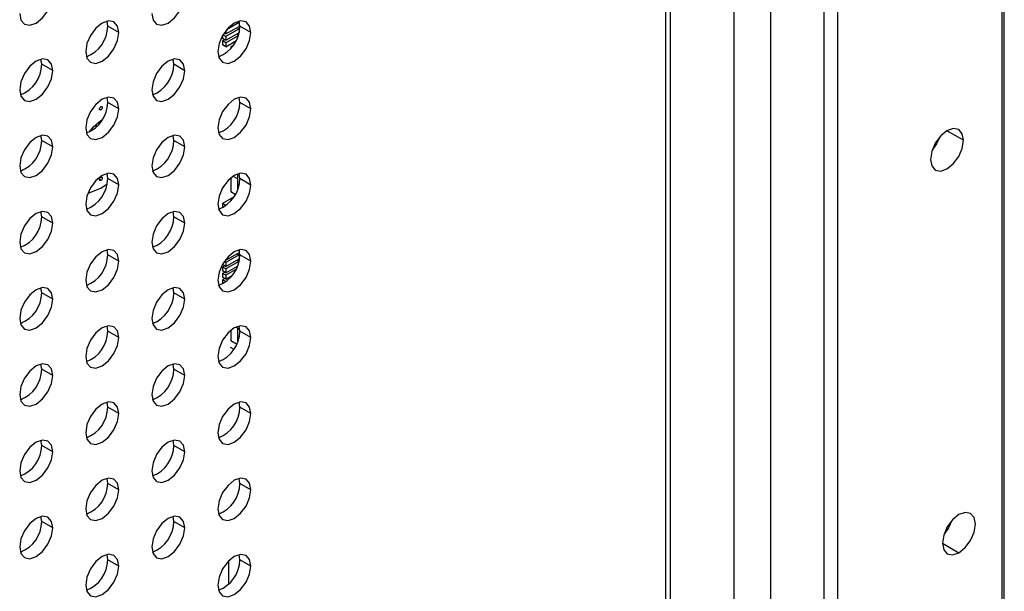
# Model space of a CAD drawing. Header units: millimetres. Extents: x 0 to 1118, y 0 to 864.
# Tile 283 of 304: x 1030.19 to 1040.73, y 666.25 to 672.38. Entities that reach past the tile are written whole.
import ezdxf

# ---------------------------------------------------------------- set-up
doc = ezdxf.new("R2010")
doc.units = ezdxf.units.MM

msp = doc.modelspace()

# ---------------------------------------------------------------- linework, layer by layer
at = {"color": 8, "linetype": 'Continuous', "lineweight": 25}
for p, q in [((1038.9472, 769.3085), (1038.9472, 665.0053)), ((1038.8027, 664.6614), (1038.8027, 769.1295)), ((1038.2281, 706.0077), (1038.2281, 661.0193)), ((1037.8426, 660.5863), (1037.8426, 705.5305)), ((1040.7088, 666.0003), (1040.7088, 673.0299)), ((1031.0606, 671.4132), (1031.0456, 671.4218)), ((1040.2964, 671.087), (1040.1196, 671.1891)), ((1031.0606, 670.6572), (1031.0456, 670.6658)), ((1040.0707, 666.7706), (1040.2475, 666.6685))]:
    msp.add_line(p, q, dxfattribs=at)
at = {"color": 7, "linetype": 'Continuous', "lineweight": 25}
for p, q in [((1037.1087, 652.8547), (1037.1087, 700.6634)), ((1037.1575, 652.9228), (1037.1575, 700.7315)), ((1040.7333, 666.0032), (1040.7333, 673.0158)), ((1031.1337, 672.3096), (1031.1261, 672.3645)), ((1031.2515, 672.2416), (1031.1337, 672.3096)), ((1032.3982, 672.2265), (1032.5396, 672.3081)), ((1032.5396, 672.3489), (1032.4061, 672.2718)), ((1032.516, 672.2945), (1032.5396, 672.2809)), ((1032.5221, 672.359), (1032.5396, 672.3489)), ((1032.5396, 672.3489), (1032.5396, 672.3081)), ((1032.5479, 672.3095), (1032.5403, 672.3643)), ((1032.6657, 672.2414), (1032.5479, 672.3095)), ((1032.3628, 672.2096), (1032.3628, 672.1788)), ((1032.3982, 672.1992), (1032.3672, 672.2171)), ((1032.3864, 672.2333), (1032.372, 672.225)), ((1032.3982, 672.2265), (1032.3799, 672.237)), ((1032.5396, 672.2809), (1032.3982, 672.1992)), ((1032.3982, 672.2621), (1032.3982, 672.2265)), ((1032.3982, 672.1584), (1032.5388, 672.2396)), ((1032.529, 672.2067), (1032.3982, 672.1312)), ((1032.3982, 672.1992), (1032.3982, 672.1584)), ((1032.516, 672.2264), (1032.5324, 672.217)), ((1032.5396, 672.2809), (1032.5396, 672.243)), ((1032.3982, 672.1584), (1032.3628, 672.1788)), ((1032.3864, 672.1652), (1032.3628, 672.1516)), ((1032.3982, 672.1312), (1032.3628, 672.1516)), ((1032.3628, 672.1516), (1032.3628, 672.1108)), ((1032.3982, 672.0904), (1032.3628, 672.1108)), ((1032.3982, 672.0904), (1032.5055, 672.1523)), ((1032.3982, 672.1312), (1032.3982, 672.0904)), ((1032.4731, 672.0996), (1032.4512, 672.087)), ((1032.4512, 672.087), (1032.4598, 672.082)), ((1032.4512, 672.087), (1032.4512, 672.0717)), ((1032.5043, 672.1516), (1032.5043, 672.15)), ((1030.4266, 671.9014), (1030.4189, 671.9563)), ((1030.5444, 671.8334), (1030.4266, 671.9014)), ((1031.8408, 671.9013), (1031.8332, 671.9561)), ((1031.9586, 671.8332), (1031.8408, 671.9013)), ((1031.1337, 671.493), (1031.1261, 671.5479)), ((1031.2515, 671.425), (1031.1337, 671.493)), ((1032.5479, 671.4929), (1032.5403, 671.5478)), ((1032.6657, 671.4249), (1032.5479, 671.4929)), ((1031.0606, 671.2978), (1031.0734, 671.3048)), ((1030.4266, 671.0848), (1030.4189, 671.1397)), ((1031.8408, 671.0847), (1031.8332, 671.1396)), ((1030.5444, 671.0168), (1030.4266, 671.0848)), ((1031.9586, 671.0167), (1031.8408, 671.0847)), ((1031.1337, 670.6765), (1031.1261, 670.7314)), ((1032.5278, 670.5703), (1032.5278, 670.7279)), ((1032.5479, 670.6764), (1032.5403, 670.7313)), ((1031.0586, 670.5743), (1031.1278, 670.621)), ((1031.2515, 670.6085), (1031.1337, 670.6765)), ((1032.4512, 670.6839), (1032.4512, 670.5355)), ((1032.4769, 670.703), (1032.5278, 670.6737)), ((1032.6657, 670.6083), (1032.5479, 670.6764)), ((1030.9225, 670.5224), (1031.0586, 670.5743)), ((1032.4993, 670.5077), (1032.4512, 670.5355)), ((1032.481, 670.4779), (1032.3628, 670.4096)), ((1032.3982, 670.3892), (1032.3628, 670.4096)), ((1032.3628, 670.4096), (1032.3628, 670.3688)), ((1032.4033, 670.3922), (1032.3982, 670.3892)), ((1030.4266, 670.2683), (1030.4189, 670.3232)), ((1031.8408, 670.2682), (1031.8332, 670.3231)), ((1032.3657, 670.3672), (1032.3628, 670.3688)), ((1032.3982, 670.3892), (1032.3982, 670.3882)), ((1030.5444, 670.2003), (1030.4266, 670.2683)), ((1031.9586, 670.2001), (1031.8408, 670.2682)), ((1031.1337, 669.86), (1031.1261, 669.9148)), ((1032.3982, 669.804), (1032.5396, 669.8857)), ((1032.516, 669.8721), (1032.5396, 669.8585)), ((1032.5396, 669.9146), (1032.5396, 669.8857)), ((1032.5479, 669.8598), (1032.5403, 669.9147)), ((1031.2515, 669.7919), (1031.1337, 669.86)), ((1032.3628, 669.7599), (1032.3628, 669.7564)), ((1032.3982, 669.7768), (1032.3799, 669.7874)), ((1032.3982, 669.804), (1032.3936, 669.8066)), ((1032.5396, 669.8585), (1032.3982, 669.7768)), ((1032.3982, 669.736), (1032.5396, 669.8176)), ((1032.3982, 669.8125), (1032.3982, 669.804)), ((1032.5388, 669.79), (1032.3982, 669.7088)), ((1032.3982, 669.7768), (1032.3982, 669.736)), ((1032.516, 669.804), (1032.539, 669.7907)), ((1032.5396, 669.8585), (1032.5396, 669.8176)), ((1032.6657, 669.7918), (1032.5479, 669.8598)), ((1032.3982, 669.736), (1032.3628, 669.7564)), ((1032.3864, 669.7428), (1032.3628, 669.7292)), ((1032.3982, 669.7088), (1032.3628, 669.7292)), ((1032.3628, 669.7292), (1032.3628, 669.6884)), ((1032.3982, 669.6679), (1032.3628, 669.6884)), ((1032.3864, 669.6747), (1032.3628, 669.6611)), ((1032.3982, 669.6407), (1032.3628, 669.6611)), ((1032.3628, 669.6611), (1032.3628, 669.6203)), ((1032.3982, 669.6679), (1032.5225, 669.7397)), ((1032.3982, 669.7088), (1032.3982, 669.6679)), ((1032.5055, 669.7027), (1032.3982, 669.6407)), ((1032.516, 669.736), (1032.52, 669.7337)), ((1032.3982, 669.5999), (1032.3628, 669.6203)), ((1032.3864, 669.6067), (1032.3628, 669.5931)), ((1032.3982, 669.5727), (1032.3628, 669.5931)), ((1032.3628, 669.5931), (1032.3628, 669.5523)), ((1032.3657, 669.5506), (1032.3628, 669.5523)), ((1032.3982, 669.6407), (1032.3982, 669.5999)), ((1032.3982, 669.5999), (1032.4643, 669.6381)), ((1032.4033, 669.5757), (1032.3982, 669.5727)), ((1032.3982, 669.5727), (1032.3982, 669.5717)), ((1030.4266, 669.4518), (1030.4189, 669.5066)), ((1030.5444, 669.3837), (1030.4266, 669.4518)), ((1031.8408, 669.4516), (1031.8332, 669.5065)), ((1031.9586, 669.3836), (1031.8408, 669.4516)), ((1031.1337, 669.0434), (1031.1261, 669.0983)), ((1031.2515, 668.9754), (1031.1337, 669.0434)), ((1032.4512, 669.0508), (1032.4512, 668.9378)), ((1032.5082, 669.0872), (1032.5337, 669.0725)), ((1032.5278, 669.0691), (1032.5337, 669.0725)), ((1032.5278, 668.9371), (1032.5278, 669.0691)), ((1032.5278, 669.0691), (1032.5474, 669.0578)), ((1032.5479, 669.0433), (1032.5403, 669.0982)), ((1032.6657, 668.9753), (1032.5479, 669.0433)), ((1032.5133, 668.902), (1032.4512, 668.9378)), ((1032.4453, 668.8718), (1032.4841, 668.8494)), ((1032.4453, 668.8037), (1032.4482, 668.8021)), ((1030.4266, 668.6352), (1030.4189, 668.6901)), ((1030.5444, 668.5672), (1030.4266, 668.6352)), ((1031.8408, 668.6351), (1031.8332, 668.69)), ((1031.9586, 668.5671), (1031.8408, 668.6351)), ((1031.1337, 668.2269), (1031.1261, 668.2818)), ((1031.2515, 668.1589), (1031.1337, 668.2269)), ((1032.5479, 668.2268), (1032.5403, 668.2816)), ((1032.6657, 668.1587), (1032.5479, 668.2268)), ((1030.4266, 667.8187), (1030.4189, 667.8736)), ((1031.8408, 667.8185), (1031.8332, 667.8734)), ((1030.5444, 667.7506), (1030.4266, 667.8187)), ((1031.9586, 667.7505), (1031.8408, 667.8185)), ((1031.1337, 667.4103), (1031.1261, 667.4652)), ((1032.5479, 667.4102), (1032.5403, 667.4651)), ((1031.2515, 667.3423), (1031.1337, 667.4103)), ((1032.6657, 667.3422), (1032.5479, 667.4102)), ((1030.4266, 667.0021), (1030.4189, 667.057)), ((1031.8408, 667.002), (1031.8332, 667.0569)), ((1030.5444, 666.9341), (1030.4266, 667.0021)), ((1031.9586, 666.934), (1031.8408, 667.002)), ((1031.1337, 666.5938), (1031.1261, 666.6487)), ((1032.5479, 666.5937), (1032.5403, 666.6486)), ((1031.2515, 666.5258), (1031.1337, 666.5938)), ((1032.4313, 666.3344), (1032.4313, 666.5832)), ((1032.6657, 666.5256), (1032.5479, 666.5937))]:
    msp.add_line(p, q, dxfattribs=at)
at = {"color": 7, "linetype": 'Continuous', "lineweight": 25, "flags": 128}
for points in [[(1030.1909, 672.4458), (1030.2043, 672.3754), (1030.2426, 672.3313), (1030.3, 672.3202), (1030.3676, 672.3437), (1030.4353, 672.3983), (1030.4926, 672.4757), (1030.531, 672.564), (1030.5444, 672.6499)], [(1031.6051, 672.4457), (1031.6185, 672.3753), (1031.6569, 672.3312), (1031.7142, 672.3201), (1031.7819, 672.3436), (1031.8495, 672.3982), (1031.9069, 672.4755), (1031.9452, 672.5639), (1031.9586, 672.6498)], [(1031.2515, 672.2416), (1031.2381, 672.3119), (1031.1997, 672.356), (1031.1424, 672.3672), (1031.0747, 672.3436), (1031.0071, 672.289), (1030.9497, 672.2117), (1030.9114, 672.1233), (1030.898, 672.0375)], [(1032.6657, 672.2414), (1032.6523, 672.3118), (1032.614, 672.3559), (1032.5566, 672.367), (1032.489, 672.3435), (1032.4213, 672.2889), (1032.364, 672.2116), (1032.3256, 672.1232), (1032.3122, 672.0373)], [(1030.898, 672.0375), (1030.9114, 671.9671), (1030.9497, 671.923), (1031.0071, 671.9119), (1031.0747, 671.9354), (1031.1424, 671.99), (1031.1997, 672.0673), (1031.2381, 672.1557), (1031.2515, 672.2416)], [(1032.3122, 672.0373), (1032.3256, 671.967), (1032.364, 671.9229), (1032.4213, 671.9117), (1032.489, 671.9352), (1032.5566, 671.9898), (1032.614, 672.0672), (1032.6523, 672.1555), (1032.6657, 672.2414)], [(1030.5444, 671.8334), (1030.531, 671.9037), (1030.4926, 671.9478), (1030.4353, 671.959), (1030.3676, 671.9354), (1030.3, 671.8808), (1030.2426, 671.8035), (1030.2043, 671.7151), (1030.1909, 671.6292)], [(1031.9586, 671.8332), (1031.9452, 671.9036), (1031.9069, 671.9477), (1031.8495, 671.9588), (1031.7819, 671.9353), (1031.7142, 671.8807), (1031.6569, 671.8034), (1031.6185, 671.715), (1031.6051, 671.6291)], [(1030.1909, 671.6292), (1030.2043, 671.5589), (1030.2426, 671.5148), (1030.3, 671.5037), (1030.3676, 671.5272), (1030.4353, 671.5818), (1030.4926, 671.6591), (1030.531, 671.7475), (1030.5444, 671.8334)], [(1031.6051, 671.6291), (1031.6185, 671.5588), (1031.6569, 671.5147), (1031.7142, 671.5035), (1031.7819, 671.527), (1031.8495, 671.5816), (1031.9069, 671.659), (1031.9452, 671.7473), (1031.9586, 671.8332)], [(1031.2515, 671.425), (1031.2381, 671.4954), (1031.1997, 671.5395), (1031.1424, 671.5506), (1031.0747, 671.5271), (1031.0071, 671.4725), (1030.9497, 671.3951), (1030.9114, 671.3068), (1030.898, 671.2209)], [(1032.6657, 671.4249), (1032.6523, 671.4952), (1032.614, 671.5393), (1032.5566, 671.5505), (1032.489, 671.527), (1032.4213, 671.4724), (1032.364, 671.395), (1032.3256, 671.3067), (1032.3122, 671.2208)], [(1031.0606, 671.4132), (1031.0549, 671.4112), (1031.05, 671.4121), (1031.0468, 671.4159), (1031.0456, 671.4218), (1031.0468, 671.4291), (1031.05, 671.4366), (1031.0549, 671.4431), (1031.0606, 671.4478)], [(1031.0606, 671.4478), (1031.0663, 671.4497), (1031.0712, 671.4488), (1031.0744, 671.4451), (1031.0756, 671.4391), (1031.0744, 671.4318), (1031.0712, 671.4244), (1031.0663, 671.4178), (1031.0606, 671.4132)], [(1030.898, 671.2209), (1030.9114, 671.1506), (1030.9497, 671.1065), (1031.0071, 671.0953), (1031.0747, 671.1188), (1031.1424, 671.1734), (1031.1997, 671.2508), (1031.2381, 671.3391), (1031.2515, 671.425)], [(1032.3122, 671.2208), (1032.3256, 671.1504), (1032.364, 671.1063), (1032.4213, 671.0952), (1032.489, 671.1187), (1032.5566, 671.1733), (1032.614, 671.2506), (1032.6523, 671.339), (1032.6657, 671.4249)], [(1030.9331, 671.175), (1030.9794, 671.2323), (1031.0606, 671.2978)], [(1031.0098, 671.2614), (1031.0099, 671.2552), (1031.0078, 671.2249)], [(1030.5444, 671.0168), (1030.531, 671.0872), (1030.4926, 671.1313), (1030.4353, 671.1424), (1030.3676, 671.1189), (1030.3, 671.0643), (1030.2426, 670.9869), (1030.2043, 670.8986), (1030.1909, 670.8127)], [(1031.9586, 671.0167), (1031.9452, 671.087), (1031.9069, 671.1311), (1031.8495, 671.1423), (1031.7819, 671.1188), (1031.7142, 671.0642), (1031.6569, 670.9868), (1031.6185, 670.8985), (1031.6051, 670.8126)], [(1040.2964, 671.087), (1040.2829, 671.1574), (1040.2446, 671.2015), (1040.1872, 671.2126), (1040.1196, 671.1891), (1040.0519, 671.1345), (1039.9946, 671.0572), (1039.9563, 670.9688), (1039.9428, 670.8829)], [(1039.9428, 670.8829), (1039.9563, 670.8126), (1039.9946, 670.7685), (1040.0519, 670.7573), (1040.1196, 670.7808), (1040.1872, 670.8354), (1040.2446, 670.9128), (1040.2829, 671.0011), (1040.2964, 671.087)], [(1040.0434, 671.1252), (1040.0089, 671.0489), (1039.96, 670.9808)], [(1030.1909, 670.8127), (1030.2043, 670.7424), (1030.2426, 670.6983), (1030.3, 670.6871), (1030.3676, 670.7106), (1030.4353, 670.7652), (1030.4926, 670.8426), (1030.531, 670.9309), (1030.5444, 671.0168)], [(1031.6051, 670.8126), (1031.6185, 670.7422), (1031.6569, 670.6981), (1031.7142, 670.687), (1031.7819, 670.7105), (1031.8495, 670.7651), (1031.9069, 670.8424), (1031.9452, 670.9308), (1031.9586, 671.0167)], [(1031.2515, 670.6085), (1031.2381, 670.6788), (1031.1997, 670.7229), (1031.1424, 670.7341), (1031.0747, 670.7106), (1031.0071, 670.656), (1030.9497, 670.5786), (1030.9114, 670.4903), (1030.898, 670.4044)], [(1032.6657, 670.6083), (1032.6523, 670.6787), (1032.614, 670.7228), (1032.5566, 670.7339), (1032.489, 670.7104), (1032.4213, 670.6558), (1032.364, 670.5785), (1032.3256, 670.4901), (1032.3122, 670.4042)], [(1030.898, 670.4044), (1030.9114, 670.334), (1030.9497, 670.2899), (1031.0071, 670.2788), (1031.0747, 670.3023), (1031.1424, 670.3569), (1031.1997, 670.4342), (1031.2381, 670.5226), (1031.2515, 670.6085)], [(1031.0606, 670.6572), (1031.0548, 670.6552), (1031.05, 670.6562), (1031.0467, 670.6599), (1031.0456, 670.6658), (1031.0467, 670.6731), (1031.05, 670.6806), (1031.0548, 670.6872), (1031.0606, 670.6918)], [(1031.0606, 670.6918), (1031.0663, 670.6938), (1031.0712, 670.6928), (1031.0744, 670.6891), (1031.0755, 670.6831), (1031.0744, 670.6759), (1031.0712, 670.6684), (1031.0663, 670.6618), (1031.0606, 670.6572)], [(1032.3122, 670.4042), (1032.3256, 670.3339), (1032.364, 670.2898), (1032.4213, 670.2786), (1032.489, 670.3022), (1032.5566, 670.3567), (1032.614, 670.4341), (1032.6523, 670.5225), (1032.6657, 670.6083)], [(1030.5444, 670.2003), (1030.531, 670.2706), (1030.4926, 670.3147), (1030.4353, 670.3259), (1030.3676, 670.3024), (1030.3, 670.2478), (1030.2426, 670.1704), (1030.2043, 670.0821), (1030.1909, 669.9962)], [(1031.9586, 670.2001), (1031.9452, 670.2705), (1031.9069, 670.3146), (1031.8495, 670.3257), (1031.7819, 670.3022), (1031.7142, 670.2476), (1031.6569, 670.1703), (1031.6185, 670.0819), (1031.6051, 669.996)], [(1030.1909, 669.9962), (1030.2043, 669.9258), (1030.2426, 669.8817), (1030.3, 669.8706), (1030.3676, 669.8941), (1030.4353, 669.9487), (1030.4926, 670.026), (1030.531, 670.1144), (1030.5444, 670.2003)], [(1031.6051, 669.996), (1031.6185, 669.9257), (1031.6569, 669.8816), (1031.7142, 669.8704), (1031.7819, 669.894), (1031.8495, 669.9485), (1031.9069, 670.0259), (1031.9452, 670.1143), (1031.9586, 670.2001)], [(1031.2515, 669.7919), (1031.2381, 669.8623), (1031.1997, 669.9064), (1031.1424, 669.9175), (1031.0747, 669.894), (1031.0071, 669.8394), (1030.9497, 669.7621), (1030.9114, 669.6737), (1030.898, 669.5878)], [(1032.6657, 669.7918), (1032.6523, 669.8622), (1032.614, 669.9063), (1032.5566, 669.9174), (1032.489, 669.8939), (1032.4213, 669.8393), (1032.364, 669.7619), (1032.3256, 669.6736), (1032.3122, 669.5877)], [(1030.898, 669.5878), (1030.9114, 669.5175), (1030.9497, 669.4734), (1031.0071, 669.4622), (1031.0747, 669.4857), (1031.1424, 669.5403), (1031.1997, 669.6177), (1031.2381, 669.706), (1031.2515, 669.7919)], [(1032.3122, 669.5877), (1032.3256, 669.5173), (1032.364, 669.4732), (1032.4213, 669.4621), (1032.489, 669.4856), (1032.5566, 669.5402), (1032.614, 669.6176), (1032.6523, 669.7059), (1032.6657, 669.7918)], [(1030.5444, 669.3837), (1030.531, 669.4541), (1030.4926, 669.4982), (1030.4353, 669.5093), (1030.3676, 669.4858), (1030.3, 669.4312), (1030.2426, 669.3539), (1030.2043, 669.2655), (1030.1909, 669.1796)], [(1031.9586, 669.3836), (1031.9452, 669.4539), (1031.9069, 669.4981), (1031.8495, 669.5092), (1031.7819, 669.4857), (1031.7142, 669.4311), (1031.6569, 669.3537), (1031.6185, 669.2654), (1031.6051, 669.1795)], [(1030.1909, 669.1796), (1030.2043, 669.1093), (1030.2426, 669.0652), (1030.3, 669.054), (1030.3676, 669.0775), (1030.4353, 669.1321), (1030.4926, 669.2095), (1030.531, 669.2978), (1030.5444, 669.3837)], [(1031.6051, 669.1795), (1031.6185, 669.1091), (1031.6569, 669.065), (1031.7142, 669.0539), (1031.7819, 669.0774), (1031.8495, 669.132), (1031.9069, 669.2094), (1031.9452, 669.2977), (1031.9586, 669.3836)], [(1031.2515, 668.9754), (1031.2381, 669.0457), (1031.1997, 669.0898), (1031.1424, 669.101), (1031.0747, 669.0775), (1031.0071, 669.0229), (1030.9497, 668.9455), (1030.9114, 668.8572), (1030.898, 668.7713)], [(1032.6657, 668.9753), (1032.6523, 669.0456), (1032.614, 669.0897), (1032.5566, 669.1009), (1032.489, 669.0773), (1032.4213, 669.0228), (1032.364, 668.9454), (1032.3256, 668.857), (1032.3122, 668.7712)], [(1030.898, 668.7713), (1030.9114, 668.7009), (1030.9497, 668.6568), (1031.0071, 668.6457), (1031.0747, 668.6692), (1031.1424, 668.7238), (1031.1997, 668.8012), (1031.2381, 668.8895), (1031.2515, 668.9754)], [(1032.3122, 668.7712), (1032.3256, 668.7008), (1032.364, 668.6567), (1032.4213, 668.6456), (1032.489, 668.6691), (1032.5566, 668.7237), (1032.614, 668.801), (1032.6523, 668.8894), (1032.6657, 668.9753)], [(1030.5444, 668.5672), (1030.531, 668.6375), (1030.4926, 668.6816), (1030.4353, 668.6928), (1030.3676, 668.6693), (1030.3, 668.6147), (1030.2426, 668.5373), (1030.2043, 668.449), (1030.1909, 668.3631)], [(1031.9586, 668.5671), (1031.9452, 668.6374), (1031.9069, 668.6815), (1031.8495, 668.6927), (1031.7819, 668.6691), (1031.7142, 668.6145), (1031.6569, 668.5372), (1031.6185, 668.4488), (1031.6051, 668.363)], [(1030.1909, 668.3631), (1030.2043, 668.2927), (1030.2426, 668.2486), (1030.3, 668.2375), (1030.3676, 668.261), (1030.4353, 668.3156), (1030.4926, 668.393), (1030.531, 668.4813), (1030.5444, 668.5672)], [(1031.6051, 668.363), (1031.6185, 668.2926), (1031.6569, 668.2485), (1031.7142, 668.2374), (1031.7819, 668.2609), (1031.8495, 668.3155), (1031.9069, 668.3928), (1031.9452, 668.4812), (1031.9586, 668.5671)], [(1031.2515, 668.1589), (1031.2381, 668.2292), (1031.1997, 668.2733), (1031.1424, 668.2845), (1031.0747, 668.2609), (1031.0071, 668.2063), (1030.9497, 668.129), (1030.9114, 668.0406), (1030.898, 667.9547)], [(1032.6657, 668.1587), (1032.6523, 668.2291), (1032.614, 668.2732), (1032.5566, 668.2843), (1032.489, 668.2608), (1032.4213, 668.2062), (1032.364, 668.1289), (1032.3256, 668.0405), (1032.3122, 667.9546)], [(1030.898, 667.9547), (1030.9114, 667.8844), (1030.9497, 667.8403), (1031.0071, 667.8292), (1031.0747, 667.8527), (1031.1424, 667.9073), (1031.1997, 667.9846), (1031.2381, 668.073), (1031.2515, 668.1589)], [(1032.3122, 667.9546), (1032.3256, 667.8843), (1032.364, 667.8402), (1032.4213, 667.829), (1032.489, 667.8525), (1032.5566, 667.9071), (1032.614, 667.9845), (1032.6523, 668.0728), (1032.6657, 668.1587)], [(1030.5444, 667.7506), (1030.531, 667.821), (1030.4926, 667.8651), (1030.4353, 667.8762), (1030.3676, 667.8527), (1030.3, 667.7981), (1030.2426, 667.7208), (1030.2043, 667.6324), (1030.1909, 667.5465)], [(1031.9586, 667.7505), (1031.9452, 667.8209), (1031.9069, 667.865), (1031.8495, 667.8761), (1031.7819, 667.8526), (1031.7142, 667.798), (1031.6569, 667.7206), (1031.6185, 667.6323), (1031.6051, 667.5464)], [(1030.1909, 667.5465), (1030.2043, 667.4762), (1030.2426, 667.4321), (1030.3, 667.4209), (1030.3676, 667.4445), (1030.4353, 667.4991), (1030.4926, 667.5764), (1030.531, 667.6648), (1030.5444, 667.7506)], [(1031.6051, 667.5464), (1031.6185, 667.4761), (1031.6569, 667.432), (1031.7142, 667.4208), (1031.7819, 667.4443), (1031.8495, 667.4989), (1031.9069, 667.5763), (1031.9452, 667.6646), (1031.9586, 667.7505)], [(1031.2515, 667.3423), (1031.2381, 667.4127), (1031.1997, 667.4568), (1031.1424, 667.4679), (1031.0747, 667.4444), (1031.0071, 667.3898), (1030.9497, 667.3124), (1030.9114, 667.2241), (1030.898, 667.1382)], [(1032.6657, 667.3422), (1032.6523, 667.4125), (1032.614, 667.4566), (1032.5566, 667.4678), (1032.489, 667.4443), (1032.4213, 667.3897), (1032.364, 667.3123), (1032.3256, 667.224), (1032.3122, 667.1381)], [(1030.898, 667.1382), (1030.9114, 667.0679), (1030.9497, 667.0238), (1031.0071, 667.0126), (1031.0747, 667.0361), (1031.1424, 667.0907), (1031.1997, 667.1681), (1031.2381, 667.2564), (1031.2515, 667.3423)], [(1032.3122, 667.1381), (1032.3256, 667.0677), (1032.364, 667.0236), (1032.4213, 667.0125), (1032.489, 667.036), (1032.5566, 667.0906), (1032.614, 667.1679), (1032.6523, 667.2563), (1032.6657, 667.3422)], [(1030.5444, 666.9341), (1030.531, 667.0045), (1030.4926, 667.0486), (1030.4353, 667.0597), (1030.3676, 667.0362), (1030.3, 666.9816), (1030.2426, 666.9042), (1030.2043, 666.8159), (1030.1909, 666.73)], [(1031.9586, 666.934), (1031.9452, 667.0043), (1031.9069, 667.0484), (1031.8495, 667.0596), (1031.7819, 667.0361), (1031.7142, 666.9815), (1031.6569, 666.9041), (1031.6185, 666.8158), (1031.6051, 666.7299)], [(1040.2475, 667.0768), (1040.1798, 667.0222), (1040.1225, 666.9449), (1040.0842, 666.8565), (1040.0707, 666.7706), (1040.0842, 666.7003), (1040.1225, 666.6562), (1040.1798, 666.645), (1040.2475, 666.6685)], [(1040.2475, 666.6685), (1040.3151, 666.7231), (1040.3725, 666.8005), (1040.4108, 666.8888), (1040.4243, 666.9747), (1040.4108, 667.0451), (1040.3725, 667.0892), (1040.3151, 667.1003), (1040.2475, 667.0768)], [(1030.1909, 666.73), (1030.2043, 666.6597), (1030.2426, 666.6155), (1030.3, 666.6044), (1030.3676, 666.6279), (1030.4353, 666.6825), (1030.4926, 666.7599), (1030.531, 666.8482), (1030.5444, 666.9341)], [(1031.6051, 666.7299), (1031.6185, 666.6595), (1031.6569, 666.6154), (1031.7142, 666.6043), (1031.7819, 666.6278), (1031.8495, 666.6824), (1031.9069, 666.7597), (1031.9452, 666.8481), (1031.9586, 666.934)], [(1040.1713, 667.0129), (1040.1368, 666.9366), (1040.0879, 666.8685)], [(1031.2515, 666.5258), (1031.2381, 666.5961), (1031.1997, 666.6402), (1031.1424, 666.6514), (1031.0747, 666.6279), (1031.0071, 666.5733), (1030.9497, 666.4959), (1030.9114, 666.4076), (1030.898, 666.3217)], [(1032.6657, 666.5256), (1032.6523, 666.596), (1032.614, 666.6401), (1032.5566, 666.6512), (1032.489, 666.6277), (1032.4213, 666.5731), (1032.364, 666.4958), (1032.3256, 666.4074), (1032.3122, 666.3215)], [(1030.898, 666.3217), (1030.9114, 666.2513), (1030.9497, 666.2072), (1031.0071, 666.1961), (1031.0747, 666.2196), (1031.1424, 666.2742), (1031.1997, 666.3515), (1031.2381, 666.4399), (1031.2515, 666.5258)], [(1032.3122, 666.3215), (1032.3256, 666.2512), (1032.364, 666.2071), (1032.4213, 666.1959), (1032.489, 666.2195), (1032.5566, 666.274), (1032.614, 666.3514), (1032.6523, 666.4398), (1032.6657, 666.5256)]]:
    msp.add_lwpolyline(points, dxfattribs=at)
at = {"color": 7, "linetype": 'Continuous', "lineweight": 25}
for centre in [(1030.7795, 672.3136), (1032.1937, 672.3134), (1030.0724, 671.9053), (1031.4866, 671.9052), (1030.7795, 671.497), (1032.1937, 671.4969), (1030.0724, 671.0888), (1031.4866, 671.0887), (1030.7795, 670.6805), (1032.1937, 670.6803), (1030.0724, 670.2723), (1031.4866, 670.2721), (1030.7795, 669.8639), (1032.1937, 669.8638), (1030.0724, 669.4557), (1031.4866, 669.4556), (1030.7795, 669.0474), (1032.1937, 669.0473), (1030.0724, 668.6392), (1031.4866, 668.6391), (1030.7795, 668.2308), (1032.1937, 668.2307), (1030.0724, 667.8226), (1031.4866, 667.8225), (1030.7795, 667.4143), (1032.1937, 667.4142), (1030.0724, 667.0061), (1031.4866, 667.006), (1030.7795, 666.5978), (1032.1937, 666.5976)]:
    msp.add_arc(centre, 0.3542, 290.85165, 359.35937, dxfattribs=at)

doc.saveas('drawing.dxf')
